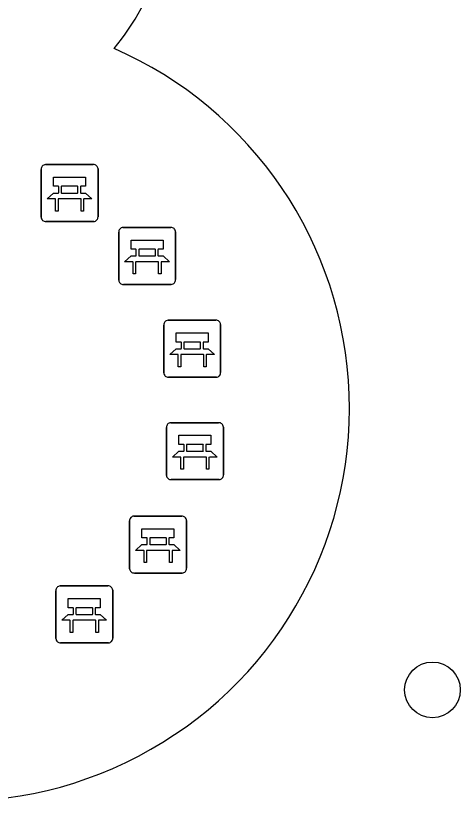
# Model space of a CAD drawing. Extents: x 158461 to 159795, y 387220 to 388672.
# Drawn here: x 159188.86 to 159196.68, y 387485.34 to 387499.14 of the extents above; entities that cross this region are included whole.
import ezdxf

# ---------------------------------------------------------------- set-up
doc = ezdxf.new("R2010")
doc.units = 0
for name, color, linetype in [('IMGEO_Bank', 7, 'Continuous'), ('IMGEO_Boom', 7, 'Continuous'), ('IMGEO_Voetpad_open', 7, 'Continuous')]:
    doc.layers.add(name, color=color, linetype=linetype)

msp = doc.modelspace()

# ---------------------------------------------------------------- linework, layer by layer
at = {"layer": 'IMGEO_Bank'}
for p, q in [((159189.307, 387495.602), (159189.307, 387496.443)), ((159189.307, 387496.443), (159189.307, 387495.602)), ((159189.382, 387496.527), (159190.223, 387496.527)), ((159190.223, 387496.527), (159189.382, 387496.527)), ((159190.307, 387496.452), (159190.307, 387495.611)), ((159190.307, 387495.611), (159190.307, 387496.452)), ((159189.616, 387496.033), (159189.616, 387496.139)), ((159189.66, 387496.139), (159189.66, 387496.033)), ((159189.948, 387496.145), (159189.666, 387496.145)), ((159189.954, 387496.033), (159189.954, 387496.139)), ((159189.998, 387496.139), (159189.998, 387496.033)), ((159189.666, 387496.027), (159189.948, 387496.027)), ((159190.004, 387495.925), (159189.611, 387495.925)), ((159190.232, 387495.527), (159189.391, 387495.527)), ((159189.391, 387495.527), (159190.232, 387495.527)), ((159190.67, 387494.496), (159190.67, 387495.337)), ((159190.67, 387495.337), (159190.67, 387494.496)), ((159190.745, 387495.421), (159191.586, 387495.421)), ((159191.586, 387495.421), (159190.745, 387495.421)), ((159191.67, 387495.346), (159191.67, 387494.505)), ((159191.67, 387494.505), (159191.67, 387495.346)), ((159190.979, 387494.927), (159190.979, 387495.033)), ((159191.023, 387495.033), (159191.023, 387494.927)), ((159191.311, 387495.039), (159191.029, 387495.039)), ((159191.317, 387494.927), (159191.317, 387495.033)), ((159191.361, 387495.033), (159191.361, 387494.927)), ((159191.029, 387494.921), (159191.311, 387494.921)), ((159191.367, 387494.819), (159190.974, 387494.819)), ((159191.595, 387494.421), (159190.754, 387494.421)), ((159190.754, 387494.421), (159191.595, 387494.421)), ((159191.538, 387493.791), (159192.379, 387493.791)), ((159192.379, 387493.791), (159191.538, 387493.791)), ((159191.463, 387492.866), (159191.463, 387493.707)), ((159191.463, 387493.707), (159191.463, 387492.866)), ((159192.463, 387493.716), (159192.463, 387492.875)), ((159192.463, 387492.875), (159192.463, 387493.716)), ((159191.772, 387493.297), (159191.772, 387493.403)), ((159191.816, 387493.403), (159191.816, 387493.297)), ((159192.104, 387493.409), (159191.822, 387493.409)), ((159192.11, 387493.297), (159192.11, 387493.403)), ((159192.154, 387493.403), (159192.154, 387493.297)), ((159191.822, 387493.291), (159192.104, 387493.291)), ((159192.16, 387493.189), (159191.767, 387493.189)), ((159192.388, 387492.791), (159191.547, 387492.791)), ((159191.547, 387492.791), (159192.388, 387492.791)), ((159191.511, 387491.065), (159191.511, 387491.906)), ((159191.511, 387491.906), (159191.511, 387491.065)), ((159191.586, 387491.99), (159192.427, 387491.99)), ((159192.427, 387491.99), (159191.586, 387491.99)), ((159192.511, 387491.915), (159192.511, 387491.074)), ((159192.511, 387491.074), (159192.511, 387491.915)), ((159191.82, 387491.496), (159191.82, 387491.602)), ((159191.864, 387491.602), (159191.864, 387491.496)), ((159192.152, 387491.608), (159191.87, 387491.608)), ((159192.158, 387491.496), (159192.158, 387491.602)), ((159192.202, 387491.602), (159192.202, 387491.496)), ((159191.87, 387491.49), (159192.152, 387491.49)), ((159192.208, 387491.388), (159191.815, 387491.388)), ((159192.436, 387490.99), (159191.595, 387490.99)), ((159191.595, 387490.99), (159192.436, 387490.99)), ((159190.937, 387490.349), (159191.778, 387490.349)), ((159191.778, 387490.349), (159190.937, 387490.349)), ((159190.862, 387489.424), (159190.862, 387490.265)), ((159190.862, 387490.265), (159190.862, 387489.424)), ((159191.862, 387490.274), (159191.862, 387489.433)), ((159191.862, 387489.433), (159191.862, 387490.274)), ((159191.171, 387489.855), (159191.171, 387489.961)), ((159191.215, 387489.961), (159191.215, 387489.855)), ((159191.503, 387489.967), (159191.221, 387489.967)), ((159191.509, 387489.855), (159191.509, 387489.961)), ((159191.553, 387489.961), (159191.553, 387489.855)), ((159191.221, 387489.849), (159191.503, 387489.849)), ((159191.559, 387489.747), (159191.166, 387489.747)), ((159191.787, 387489.349), (159190.946, 387489.349)), ((159190.946, 387489.349), (159191.787, 387489.349)), ((159189.641, 387489.122), (159190.482, 387489.122)), ((159190.482, 387489.122), (159189.641, 387489.122)), ((159189.566, 387488.197), (159189.566, 387489.038)), ((159189.566, 387489.038), (159189.566, 387488.197)), ((159190.566, 387489.047), (159190.566, 387488.206)), ((159190.566, 387488.206), (159190.566, 387489.047)), ((159189.875, 387488.628), (159189.875, 387488.734)), ((159189.919, 387488.734), (159189.919, 387488.628)), ((159190.207, 387488.74), (159189.925, 387488.74)), ((159190.213, 387488.628), (159190.213, 387488.734)), ((159190.257, 387488.734), (159190.257, 387488.628)), ((159189.925, 387488.622), (159190.207, 387488.622)), ((159190.263, 387488.52), (159189.87, 387488.52)), ((159190.491, 387488.122), (159189.65, 387488.122)), ((159189.65, 387488.122), (159190.491, 387488.122))]:
    msp.add_line(p, q, dxfattribs=at)
for points in [[(159189.61, 387496.145), (159189.524, 387496.145), (159189.524, 387496.306), (159190.087, 387496.306), (159190.087, 387496.145), (159190.004, 387496.145)], [(159189.554, 387495.925), (159189.412, 387495.925), (159189.524, 387496.027), (159189.61, 387496.027)], [(159190.004, 387496.027), (159190.087, 387496.027), (159190.199, 387495.925), (159190.06, 387495.925)], [(159189.604, 387495.918), (159189.604, 387495.711), (159189.561, 387495.711), (159189.561, 387495.918)], [(159190.054, 387495.918), (159190.054, 387495.711), (159190.01, 387495.711), (159190.01, 387495.918)], [(159190.973, 387495.039), (159190.887, 387495.039), (159190.887, 387495.2), (159191.45, 387495.2), (159191.45, 387495.039), (159191.367, 387495.039)], [(159190.917, 387494.819), (159190.775, 387494.819), (159190.887, 387494.921), (159190.973, 387494.921)], [(159191.367, 387494.921), (159191.45, 387494.921), (159191.562, 387494.819), (159191.423, 387494.819)], [(159190.967, 387494.812), (159190.967, 387494.605), (159190.924, 387494.605), (159190.924, 387494.812)], [(159191.417, 387494.812), (159191.417, 387494.605), (159191.373, 387494.605), (159191.373, 387494.812)], [(159191.766, 387493.409), (159191.68, 387493.409), (159191.68, 387493.57), (159192.243, 387493.57), (159192.243, 387493.409), (159192.16, 387493.409)], [(159191.71, 387493.189), (159191.568, 387493.189), (159191.68, 387493.291), (159191.766, 387493.291)], [(159192.16, 387493.291), (159192.243, 387493.291), (159192.355, 387493.189), (159192.216, 387493.189)], [(159191.76, 387493.182), (159191.76, 387492.975), (159191.717, 387492.975), (159191.717, 387493.182)], [(159192.21, 387493.182), (159192.21, 387492.975), (159192.166, 387492.975), (159192.166, 387493.182)], [(159191.814, 387491.608), (159191.728, 387491.608), (159191.728, 387491.769), (159192.291, 387491.769), (159192.291, 387491.608), (159192.208, 387491.608)], [(159191.758, 387491.388), (159191.616, 387491.388), (159191.728, 387491.49), (159191.814, 387491.49)], [(159192.208, 387491.49), (159192.291, 387491.49), (159192.403, 387491.388), (159192.264, 387491.388)], [(159191.808, 387491.381), (159191.808, 387491.174), (159191.765, 387491.174), (159191.765, 387491.381)], [(159192.258, 387491.381), (159192.258, 387491.174), (159192.214, 387491.174), (159192.214, 387491.381)], [(159191.165, 387489.967), (159191.079, 387489.967), (159191.079, 387490.128), (159191.642, 387490.128), (159191.642, 387489.967), (159191.559, 387489.967)], [(159191.109, 387489.747), (159190.967, 387489.747), (159191.079, 387489.849), (159191.165, 387489.849)], [(159191.559, 387489.849), (159191.642, 387489.849), (159191.754, 387489.747), (159191.615, 387489.747)], [(159191.159, 387489.74), (159191.159, 387489.533), (159191.116, 387489.533), (159191.116, 387489.74)], [(159191.609, 387489.74), (159191.609, 387489.533), (159191.565, 387489.533), (159191.565, 387489.74)], [(159189.869, 387488.74), (159189.783, 387488.74), (159189.783, 387488.901), (159190.346, 387488.901), (159190.346, 387488.74), (159190.263, 387488.74)], [(159189.813, 387488.52), (159189.671, 387488.52), (159189.783, 387488.622), (159189.869, 387488.622)], [(159190.263, 387488.622), (159190.346, 387488.622), (159190.458, 387488.52), (159190.319, 387488.52)], [(159189.863, 387488.513), (159189.863, 387488.306), (159189.82, 387488.306), (159189.82, 387488.513)], [(159190.313, 387488.513), (159190.313, 387488.306), (159190.269, 387488.306), (159190.269, 387488.513)]]:
    msp.add_lwpolyline(points, dxfattribs=at)
for centre, radius, start, end in [((159189.385, 387496.449), 0.0779, 92.4484, 184.2845), ((159189.385, 387496.449), 0.0779, 92.4484, 184.2845), ((159190.229, 387496.449), 0.0779, 2.4484, 94.2845), ((159190.229, 387496.449), 0.0779, 2.4484, 94.2845), ((159189.609, 387496.138), 0.00671, 2.8957, 87.1043), ((159189.666, 387496.138), 0.00671, 92.8957, 177.1043), ((159189.948, 387496.138), 0.00671, 2.8957, 87.1043), ((159190.005, 387496.138), 0.00671, 92.8957, 177.1043), ((159189.609, 387496.034), 0.00671, 272.8957, 357.1043), ((159189.666, 387496.034), 0.00671, 182.8957, 267.1043), ((159189.948, 387496.034), 0.00671, 272.8957, 357.1043), ((159190.005, 387496.034), 0.00671, 182.8957, 267.1043), ((159189.554, 387495.918), 0.00671, 2.8957, 87.1043), ((159189.611, 387495.918), 0.00671, 92.8957, 177.1043), ((159190.003, 387495.918), 0.00671, 2.8957, 87.1043), ((159190.06, 387495.918), 0.00671, 92.8957, 177.1043), ((159189.385, 387495.605), 0.0779, 182.4484, 274.2845), ((159189.385, 387495.605), 0.0779, 182.4484, 274.2845), ((159190.229, 387495.605), 0.0779, 272.4484, 4.2845), ((159190.229, 387495.605), 0.0779, 272.4484, 4.2845), ((159190.748, 387495.343), 0.0779, 92.4484, 184.2845), ((159190.748, 387495.343), 0.0779, 92.4484, 184.2845), ((159191.592, 387495.343), 0.0779, 2.4484, 94.2845), ((159191.592, 387495.343), 0.0779, 2.4484, 94.2845), ((159190.972, 387495.032), 0.00671, 2.8957, 87.1043), ((159191.029, 387495.032), 0.00671, 92.8957, 177.1043), ((159191.311, 387495.032), 0.00671, 2.8957, 87.1043), ((159191.368, 387495.032), 0.00671, 92.8957, 177.1043), ((159190.972, 387494.928), 0.00671, 272.8957, 357.1043), ((159191.029, 387494.928), 0.00671, 182.8957, 267.1043), ((159191.311, 387494.928), 0.00671, 272.8957, 357.1043), ((159191.368, 387494.928), 0.00671, 182.8957, 267.1043), ((159190.917, 387494.812), 0.00671, 2.8957, 87.1043), ((159190.974, 387494.812), 0.00671, 92.8957, 177.1043), ((159191.366, 387494.812), 0.00671, 2.8957, 87.1043), ((159191.423, 387494.812), 0.00671, 92.8957, 177.1043), ((159190.748, 387494.499), 0.0779, 182.4484, 274.2845), ((159190.748, 387494.499), 0.0779, 182.4484, 274.2845), ((159191.592, 387494.499), 0.0779, 272.4484, 4.2845), ((159191.592, 387494.499), 0.0779, 272.4484, 4.2845), ((159191.541, 387493.713), 0.0779, 92.4484, 184.2845), ((159191.541, 387493.713), 0.0779, 92.4484, 184.2845), ((159192.385, 387493.713), 0.0779, 2.4484, 94.2845), ((159192.385, 387493.713), 0.0779, 2.4484, 94.2845), ((159191.765, 387493.402), 0.00671, 2.8957, 87.1043), ((159191.822, 387493.402), 0.00671, 92.8957, 177.1043), ((159192.104, 387493.402), 0.00671, 2.8957, 87.1043), ((159192.161, 387493.402), 0.00671, 92.8957, 177.1043), ((159191.765, 387493.298), 0.00671, 272.8957, 357.1043), ((159191.822, 387493.298), 0.00671, 182.8957, 267.1043), ((159192.104, 387493.298), 0.00671, 272.8957, 357.1043), ((159192.161, 387493.298), 0.00671, 182.8957, 267.1043), ((159191.71, 387493.182), 0.00671, 2.8957, 87.1043), ((159191.767, 387493.182), 0.00671, 92.8957, 177.1043), ((159192.159, 387493.182), 0.00671, 2.8957, 87.1043), ((159192.216, 387493.182), 0.00671, 92.8957, 177.1043), ((159191.541, 387492.869), 0.0779, 182.4484, 274.2845), ((159191.541, 387492.869), 0.0779, 182.4484, 274.2845), ((159192.385, 387492.869), 0.0779, 272.4484, 4.2845), ((159192.385, 387492.869), 0.0779, 272.4484, 4.2845), ((159191.589, 387491.912), 0.0779, 92.4484, 184.2845), ((159191.589, 387491.912), 0.0779, 92.4484, 184.2845), ((159192.433, 387491.912), 0.0779, 2.4484, 94.2845), ((159192.433, 387491.912), 0.0779, 2.4484, 94.2845), ((159191.813, 387491.601), 0.00671, 2.8957, 87.1043), ((159191.87, 387491.601), 0.00671, 92.8957, 177.1043), ((159192.152, 387491.601), 0.00671, 2.8957, 87.1043), ((159192.209, 387491.601), 0.00671, 92.8957, 177.1043), ((159191.813, 387491.497), 0.00671, 272.8957, 357.1043), ((159191.87, 387491.497), 0.00671, 182.8957, 267.1043), ((159192.152, 387491.497), 0.00671, 272.8957, 357.1043), ((159192.209, 387491.497), 0.00671, 182.8957, 267.1043), ((159191.758, 387491.381), 0.00671, 2.8957, 87.1043), ((159191.815, 387491.381), 0.00671, 92.8957, 177.1043), ((159192.207, 387491.381), 0.00671, 2.8957, 87.1043), ((159192.264, 387491.381), 0.00671, 92.8957, 177.1043), ((159191.589, 387491.068), 0.0779, 182.4484, 274.2845), ((159191.589, 387491.068), 0.0779, 182.4484, 274.2845), ((159192.433, 387491.068), 0.0779, 272.4484, 4.2845), ((159192.433, 387491.068), 0.0779, 272.4484, 4.2845), ((159190.94, 387490.271), 0.0779, 92.4484, 184.2845), ((159190.94, 387490.271), 0.0779, 92.4484, 184.2845), ((159191.784, 387490.271), 0.0779, 2.4484, 94.2845), ((159191.784, 387490.271), 0.0779, 2.4484, 94.2845), ((159191.164, 387489.96), 0.00671, 2.8957, 87.1043), ((159191.221, 387489.96), 0.00671, 92.8957, 177.1043), ((159191.503, 387489.96), 0.00671, 2.8957, 87.1043), ((159191.56, 387489.96), 0.00671, 92.8957, 177.1043), ((159191.164, 387489.856), 0.00671, 272.8957, 357.1043), ((159191.221, 387489.856), 0.00671, 182.8957, 267.1043), ((159191.503, 387489.856), 0.00671, 272.8957, 357.1043), ((159191.56, 387489.856), 0.00671, 182.8957, 267.1043), ((159191.109, 387489.74), 0.00671, 2.8957, 87.1043), ((159191.166, 387489.74), 0.00671, 92.8957, 177.1043), ((159191.558, 387489.74), 0.00671, 2.8957, 87.1043), ((159191.615, 387489.74), 0.00671, 92.8957, 177.1043), ((159190.94, 387489.427), 0.0779, 182.4484, 274.2845), ((159190.94, 387489.427), 0.0779, 182.4484, 274.2845), ((159191.784, 387489.427), 0.0779, 272.4484, 4.2845), ((159191.784, 387489.427), 0.0779, 272.4484, 4.2845), ((159189.644, 387489.044), 0.0779, 92.4484, 184.2845), ((159189.644, 387489.044), 0.0779, 92.4484, 184.2845), ((159190.488, 387489.044), 0.0779, 2.4484, 94.2845), ((159190.488, 387489.044), 0.0779, 2.4484, 94.2845), ((159189.868, 387488.733), 0.00671, 2.8957, 87.1043), ((159189.925, 387488.733), 0.00671, 92.8957, 177.1043), ((159190.207, 387488.733), 0.00671, 2.8957, 87.1043), ((159190.264, 387488.733), 0.00671, 92.8957, 177.1043), ((159189.868, 387488.629), 0.00671, 272.8957, 357.1043), ((159189.925, 387488.629), 0.00671, 182.8957, 267.1043), ((159190.207, 387488.629), 0.00671, 272.8957, 357.1043), ((159190.264, 387488.629), 0.00671, 182.8957, 267.1043), ((159189.813, 387488.513), 0.00671, 2.8957, 87.1043), ((159189.87, 387488.513), 0.00671, 92.8957, 177.1043), ((159190.262, 387488.513), 0.00671, 2.8957, 87.1043), ((159190.319, 387488.513), 0.00671, 92.8957, 177.1043), ((159189.644, 387488.2), 0.0779, 182.4484, 274.2845), ((159189.644, 387488.2), 0.0779, 182.4484, 274.2845), ((159190.488, 387488.2), 0.0779, 272.4484, 4.2845), ((159190.488, 387488.2), 0.0779, 272.4484, 4.2845)]:
    msp.add_arc(centre, radius, start, end, dxfattribs=at)
at = {"layer": 'IMGEO_Boom'}
msp.add_circle((159196.187, 387487.295), 0.489, dxfattribs=at)
at = {"layer": 'IMGEO_Voetpad_open'}
for centre, radius, start, end in [((159187.472, 387501.191), 4.074, 319.8905, 54.8258), ((159187.834, 387492.247), 6.893, 297.4925, 66.4504), ((159187.803, 387492.234), 6.896, 168.5877, 297.7682)]:
    msp.add_arc(centre, radius, start, end, dxfattribs=at)

doc.saveas('drawing.dxf')
